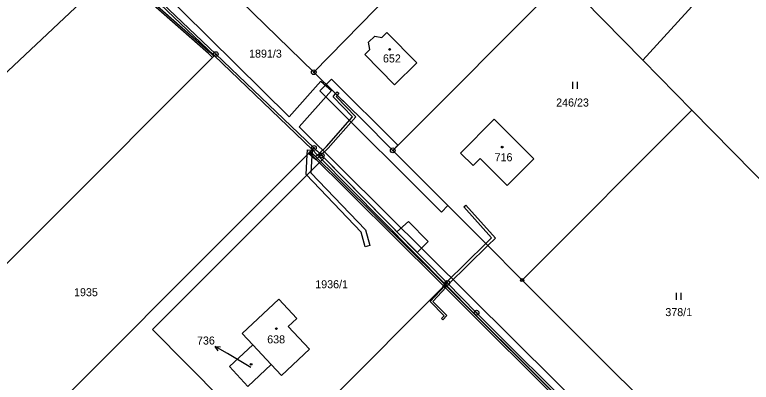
# Model space of a CAD drawing. Extents: x -445050 to -440454, y -1134563 to -1129741.
# Drawn here: x -442585.7 to -442429.3, y -1131200.4 to -1131122.4 of the extents above; entities that cross this region are included whole.
import ezdxf

# ---------------------------------------------------------------- set-up
doc = ezdxf.new("R2010")
doc.units = 0
for name, color, linetype in [('Vrstva 1', 7, 'Continuous'), ('Vrstva 16', 7, 'Continuous'), ('Vrstva 18', 7, 'Continuous'), ('Vrstva 19', 7, 'Continuous'), ('Vrstva 24', 7, 'Continuous'), ('Vrstva 25', 7, 'Continuous'), ('Vrstva 3', 7, 'Continuous'), ('Vrstva 30', 7, 'Continuous'), ('Vrstva 37', 7, 'Continuous'), ('Vrstva 5', 7, 'Continuous'), ('Vrstva 6', 7, 'Continuous')]:
    doc.layers.add(name, color=color, linetype=linetype)

msp = doc.modelspace()

# ---------------------------------------------------------------- linework, layer by layer
at = {"layer": 'Vrstva 1'}
for p, q in [((-442520.52, -1131152.26), (-442520.02, -1131152.77)), ((-442556.47, -1131189.23), (-442520.02, -1131152.77)), ((-442520.02, -1131152.77), (-442493.86, -1131179.32)), ((-442494.57, -1131180.03), (-442530.14, -1131215.59)), ((-442537.42, -1131190.03), (-442529.6, -1131182.75)), ((-442529.6, -1131182.75), (-442525.78, -1131186.84)), ((-442525.78, -1131186.84), (-442527.64, -1131188.58)), ((-442530.14, -1131215.59), (-442556.47, -1131189.23)), ((-442527.64, -1131188.58), (-442523.13, -1131193.39)), ((-442535.18, -1131192.43), (-442537.42, -1131190.03)), ((-442540.13, -1131197.05), (-442535.18, -1131192.43)), ((-442535.18, -1131192.43), (-442531.25, -1131196.63)), ((-442523.13, -1131193.39), (-442529.07, -1131198.97)), ((-442536.19, -1131201.27), (-442540.13, -1131197.05)), ((-442531.25, -1131196.63), (-442536.19, -1131201.27)), ((-442529.07, -1131198.97), (-442531.25, -1131196.63))]:
    msp.add_line(p, q, dxfattribs=at)
for points in [[(-442486.1, -1131097.66), (-442522.23, -1131134.61)], [(-442543.02, -1131130.78), (-442563.05, -1131111.66)], [(-442564.54, -1131113.06), (-442637.09, -1131181.23)], [(-442542.88, -1131114.46), (-442522.23, -1131134.61)], [(-442505.44, -1131151.19), (-442469.22, -1131114.86)], [(-442510.57, -1131128.27), (-442509.25, -1131126.96)], [(-442509.25, -1131126.96), (-442507.77, -1131127.22)], [(-442507.77, -1131127.22), (-442506.69, -1131126.17)], [(-442506.69, -1131126.17), (-442500.36, -1131132.61)], [(-442510.34, -1131129.76), (-442510.57, -1131128.27)], [(-442511.4, -1131130.84), (-442510.34, -1131129.76)], [(-442543.72, -1131131.48), (-442614.01, -1131201.79)], [(-442543.44, -1131131.2), (-442543.72, -1131131.48)], [(-442543.02, -1131130.78), (-442543.44, -1131131.2)], [(-442522.17, -1131150.69), (-442543.02, -1131130.78)], [(-442505.07, -1131137.26), (-442511.4, -1131130.84)], [(-442500.36, -1131132.61), (-442505.07, -1131137.26)], [(-442517.58, -1131139.16), (-442522.23, -1131134.61)], [(-442517.58, -1131139.16), (-442517.22, -1131139.51)], [(-442512.11, -1131144.51), (-442517.22, -1131139.51)], [(-442477.97, -1131178.7), (-442441.96, -1131142.63)], [(-442512.11, -1131144.51), (-442505.44, -1131151.19)], [(-442491.03, -1131151.76), (-442483.88, -1131144.59), (-442475.47, -1131152.97), (-442481.18, -1131158.68), (-442486.91, -1131152.95), (-442488.37, -1131154.41), (-442491.03, -1131151.76)], [(-442522.17, -1131150.69), (-442522.64, -1131151.16)], [(-442522.17, -1131150.69), (-442521, -1131151.8)], [(-442523.61, -1131152.13), (-442592.46, -1131220.99)], [(-442523.31, -1131151.83), (-442523.61, -1131152.13)], [(-442523.16, -1131151.68), (-442523.31, -1131151.83)], [(-442522.96, -1131151.48), (-442523.16, -1131151.68)], [(-442522.88, -1131151.4), (-442522.96, -1131151.48)], [(-442522.64, -1131151.16), (-442522.88, -1131151.4)], [(-442521, -1131151.8), (-442520.64, -1131152.15)], [(-442520.64, -1131152.15), (-442520.52, -1131152.26)], [(-442505.44, -1131151.19), (-442485.71, -1131170.95)], [(-442477.97, -1131178.7), (-442485.71, -1131170.95)], [(-442477.97, -1131178.7), (-442435.23, -1131221.39)], [(-442494.57, -1131180.03), (-442494.29, -1131179.75)], [(-442493.86, -1131179.32), (-442494.29, -1131179.75)], [(-442487.64, -1131185.63), (-442493.86, -1131179.32)], [(-442464.63, -1131208.55), (-442487.64, -1131185.63)]]:
    msp.add_lwpolyline(points, dxfattribs=at)
at = {"layer": 'Vrstva 16'}
msp.add_line((-442540.55, -1131194.31), (-442543.13, -1131192.78), dxfattribs=at)
for points in [[(-442542.52, -1131193.72), (-442543.13, -1131192.78), (-442542.01, -1131192.86)], [(-442535.6, -1131197.26), (-442540.55, -1131194.31)]]:
    msp.add_lwpolyline(points, dxfattribs=at)
at = {"layer": 'Vrstva 24'}
for centre, radius in [((-442543.02, -1131130.78), 0.5), ((-442543.02, -1131130.78), 0.1), ((-442522.23, -1131134.61), 0.5), ((-442522.23, -1131134.61), 0.1), ((-442522.17, -1131150.69), 0.5), ((-442522.17, -1131150.69), 0.1), ((-442505.44, -1131151.19), 0.5), ((-442520.52, -1131152.26), 0.5), ((-442520.52, -1131152.26), 0.1), ((-442505.44, -1131151.19), 0.1), ((-442493.86, -1131179.32), 0.5), ((-442477.97, -1131178.7), 0.335), ((-442477.97, -1131178.7), 0.067), ((-442493.86, -1131179.32), 0.1), ((-442487.64, -1131185.63), 0.5), ((-442487.64, -1131185.63), 0.1)]:
    msp.add_circle(centre, radius, dxfattribs=at)
at = {"layer": 'Vrstva 25'}
for p, q in [((-442467.2, -1131138.14), (-442467.2, -1131136.64)), ((-442466.2, -1131138.14), (-442466.2, -1131136.64)), ((-442445.19, -1131182.94), (-442445.19, -1131181.44)), ((-442444.19, -1131182.94), (-442444.19, -1131181.44))]:
    msp.add_line(p, q, dxfattribs=at)
for centre in [(-442506.1, -1131129.79), (-442482.2, -1131150.51), (-442530.15, -1131189.01), (-442535.51, -1131196.58)]:
    msp.add_circle(centre, 0.175, dxfattribs=at)
at = {"layer": 'Vrstva 3'}
for points in [[(-442510.57, -1131128.27), (-442509.25, -1131126.96)], [(-442509.25, -1131126.96), (-442507.77, -1131127.22)], [(-442507.77, -1131127.22), (-442506.69, -1131126.17)], [(-442506.69, -1131126.17), (-442500.36, -1131132.61)], [(-442510.34, -1131129.76), (-442510.57, -1131128.27)], [(-442511.4, -1131130.84), (-442510.34, -1131129.76)], [(-442505.07, -1131137.26), (-442511.4, -1131130.84)], [(-442500.36, -1131132.61), (-442505.07, -1131137.26)], [(-442491.03, -1131151.76), (-442483.88, -1131144.59), (-442475.47, -1131152.97), (-442481.18, -1131158.68), (-442486.91, -1131152.95), (-442488.37, -1131154.41), (-442491.03, -1131151.76)], [(-442537.42, -1131190.03), (-442529.6, -1131182.75)], [(-442529.6, -1131182.75), (-442525.78, -1131186.84)], [(-442525.78, -1131186.84), (-442527.64, -1131188.58)], [(-442527.64, -1131188.58), (-442523.13, -1131193.39)], [(-442535.18, -1131192.43), (-442537.42, -1131190.03)], [(-442540.13, -1131197.05), (-442535.18, -1131192.43)], [(-442523.13, -1131193.39), (-442529.07, -1131198.97)], [(-442536.19, -1131201.27), (-442540.13, -1131197.05)], [(-442531.25, -1131196.63), (-442536.19, -1131201.27)], [(-442529.07, -1131198.97), (-442531.25, -1131196.63)]]:
    msp.add_lwpolyline(points, dxfattribs=at)
at = {"layer": 'Vrstva 30'}
for p, q in [((-442504.55, -1131168.47), (-442502.12, -1131166.28)), ((-442502.12, -1131166.28), (-442497.91, -1131170.55)), ((-442500.23, -1131172.85), (-442504.55, -1131168.47)), ((-442497.91, -1131170.55), (-442500.23, -1131172.85))]:
    msp.add_line(p, q, dxfattribs=at)
for points in [[(-442599.27, -1131076.29), (-442591.41, -1131067.23), (-442589.26, -1131069.34), (-442595.69, -1131076.75), (-442527.43, -1131144.09), (-442520.74, -1131136.48), (-442518.48, -1131138.46), (-442525.29, -1131146.2), (-442461.79, -1131209.24), (-442462.86, -1131210.31), (-442464.63, -1131208.55), (-442487.64, -1131185.63), (-442493.86, -1131179.32), (-442520.52, -1131152.26), (-442522.17, -1131150.69), (-442543.02, -1131130.78), (-442563.05, -1131111.66), (-442589.34, -1131085.99), (-442599.27, -1131076.29)], [(-442544.57, -1131130.64), (-442564.54, -1131113.06), (-442564.25, -1131112.78), (-442544.3, -1131130.35), (-442543.44, -1131131.2), (-442543.72, -1131131.48), (-442544.57, -1131130.64)], [(-442518.45, -1131136.06), (-442504.35, -1131150.09), (-442505.44, -1131151.19), (-442512.11, -1131144.51), (-442519.6, -1131137.21), (-442518.45, -1131136.06)], [(-442520.95, -1131138.57), (-442519.6, -1131137.21), (-442517.58, -1131139.16), (-442512.11, -1131144.51), (-442505.44, -1131151.19), (-442493.72, -1131162.92), (-442495.09, -1131164.29), (-442520.95, -1131138.57)], [(-442518.12, -1131139.82), (-442517.58, -1131139.16), (-442517.22, -1131139.51), (-442517.45, -1131139.78), (-442513.28, -1131144.06), (-442519.18, -1131150.72), (-442520.64, -1131152.15), (-442521, -1131151.8), (-442519.54, -1131150.38), (-442513.96, -1131144.07), (-442518.12, -1131139.82)], [(-442517.23, -1131138.74), (-442516.86, -1131139.07), (-442517.22, -1131139.51), (-442517.58, -1131139.16), (-442517.23, -1131138.74)], [(-442523.85, -1131156.33), (-442523.61, -1131152.13), (-442522.64, -1131151.16), (-442522.55, -1131151.17), (-442522.83, -1131155.95), (-442511.23, -1131168.07), (-442510.33, -1131171.37), (-442511.29, -1131171.63), (-442512.13, -1131168.57), (-442523.85, -1131156.33)], [(-442523.61, -1131152.13), (-442523.55, -1131151.11), (-442522.64, -1131151.16), (-442523.61, -1131152.13)], [(-442521.74, -1131152.52), (-442521, -1131151.8), (-442520.64, -1131152.15), (-442521.74, -1131153.22), (-442523.31, -1131151.83), (-442522.96, -1131151.48), (-442521.74, -1131152.52)], [(-442495.78, -1131178.83), (-442523.16, -1131151.68), (-442522.88, -1131151.4), (-442495.52, -1131178.53), (-442494.29, -1131179.75), (-442494.57, -1131180.03), (-442495.78, -1131178.83)], [(-442484.45, -1131169.77), (-442490.37, -1131163.19), (-442489.92, -1131162.79), (-442483.62, -1131169.8), (-442485.26, -1131171.4), (-442485.71, -1131170.95), (-442484.45, -1131169.77)], [(-442493.61, -1131179.57), (-442494.03, -1131179.15), (-442485.71, -1131170.95), (-442485.26, -1131171.4), (-442493.61, -1131179.57)], [(-442497.49, -1131183.28), (-442494.4, -1131179.93), (-442494.1, -1131180.2), (-442496.93, -1131183.26), (-442493.97, -1131186.26), (-442494.8, -1131187.15), (-442495.09, -1131186.89), (-442494.53, -1131186.27), (-442497.49, -1131183.28)], [(-442494.84, -1131179.94), (-442494.03, -1131179.15), (-442493.86, -1131179.32), (-442494.66, -1131180.12), (-442494.84, -1131179.94)], [(-442493.61, -1131179.57), (-442494.42, -1131180.36), (-442494.66, -1131180.12), (-442493.86, -1131179.32), (-442493.61, -1131179.57)], [(-442466.67, -1131207.9), (-442494.57, -1131180.03), (-442494.29, -1131179.75), (-442466.31, -1131207.68), (-442465.04, -1131208.96), (-442465.33, -1131209.24), (-442466.67, -1131207.9)]]:
    msp.add_lwpolyline(points, dxfattribs=at)
at = {"layer": 'Vrstva 37'}
for centre in [(-442506.1, -1131129.79), (-442482.2, -1131150.51), (-442530.15, -1131189.01)]:
    msp.add_circle(centre, 0.175, dxfattribs=at)
at = {"layer": 'Vrstva 5'}
for points in [[(-442563.42, -1131112), (-442543.33, -1131131.09)], [(-442543.33, -1131131.09), (-442522.52, -1131151.04)], [(-442522.52, -1131151.04), (-442521.39, -1131152.18)], [(-442521.39, -1131152.18), (-442521.04, -1131152.54)], [(-442521.04, -1131152.54), (-442494.21, -1131179.67)], [(-442494.21, -1131179.67), (-442488, -1131185.98)], [(-442488.6, -1131185.37), (-442464.96, -1131208.88)]]:
    msp.add_lwpolyline(points, dxfattribs=at)
at = {"layer": 'Vrstva 6'}
for points in [[(-442419.59, -1131096.16), (-442452.35, -1131132.05)], [(-442469.22, -1131114.86), (-442452.35, -1131132.05)], [(-442452.35, -1131132.05), (-442441.96, -1131142.63)], [(-442441.96, -1131142.63), (-442424.56, -1131160.37)]]:
    msp.add_lwpolyline(points, dxfattribs=at)

# ---------------------------------------------------------------- texts
at = {"layer": 'Vrstva 16'}
for s, p in [('1891/3', (-442535.95, -1131131.52)), ('736', (-442547.01, -1131192.39))]:
    msp.add_text(s, height=1.7, dxfattribs=at).set_placement(p)
at = {"layer": 'Vrstva 18'}
for s, p in [('246/23', (-442470.75, -1131141.89)), ('1936/1', (-442521.9, -1131180.45)), ('1935', (-442573.11, -1131182.14)), ('378/1', (-442447.57, -1131186.36))]:
    msp.add_text(s, height=1.7, dxfattribs=at).set_placement(p)
at = {"layer": 'Vrstva 19'}
for s, height, p in [('652', 1.7, (-442507.52, -1131132.54)), ('716', 1.7, (-442483.82, -1131153.5)), ('638', 1.7, (-442532.1, -1131192.14)), ('736', 0.1, (-442535.71, -1131197.26))]:
    msp.add_text(s, height=height, dxfattribs=at).set_placement(p)

doc.saveas('drawing.dxf')
